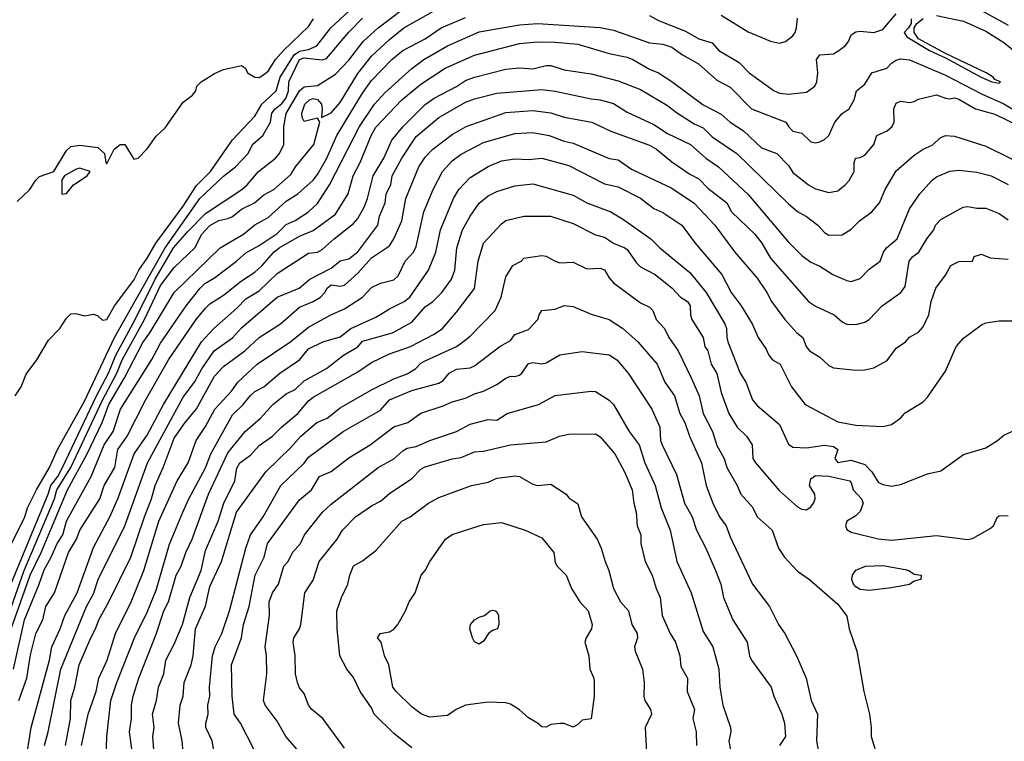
# Model space of a CAD drawing. Header units: metres. Extents: x -46681 to -43747, y -240911 to -237677.
# Tile 277 of 656: x -45220 to -45111, y -239815 to -239735. Entities that reach past the tile are written whole.
import ezdxf

# ---------------------------------------------------------------- set-up
doc = ezdxf.new("R2010")
doc.units = ezdxf.units.M
doc.layers.add('CONTOUR_INDEX', color=1, linetype='Continuous')
doc.layers.add('CONTOUR_INTER', color=3, linetype='Continuous')

msp = doc.modelspace()

# ---------------------------------------------------------------- linework, layer by layer
at = {"layer": 'CONTOUR_INDEX'}
for points, elevation in [([(-45150.1, -239734.12), (-45149.1, -239734.68), (-45146.1, -239735.86), (-45144.6, -239736.74), (-45143.1, -239737.16), (-45142.36, -239738.02), (-45140.1, -239739.36), (-45138.99, -239740.52), (-45136.2, -239742.52), (-45135.6, -239742.8), (-45134.6, -239742.9), (-45132.6, -239742.67), (-45131.67, -239742.02), (-45131.45, -239741.52), (-45131.34, -239740.52), (-45131.46, -239739.02), (-45131.1, -239738.53), (-45129.6, -239738.42), (-45129.1, -239738.11), (-45128.28, -239737.52), (-45127.91, -239737.02), (-45127.6, -239736.29), (-45127.1, -239735.96), (-45126.6, -239735.89), (-45125.1, -239736.04), (-45124.1, -239735.71), (-45122.6, -239733.94)], 75), ([(-45118.1, -239734.14), (-45115.1, -239734.78), (-45112.6, -239735.86), (-45110.6, -239737.14), (-45108.24, -239739.02)], 75), ([(-45221.46, -239803.02), (-45219.15, -239796.52), (-45217.92, -239794.02), (-45215, -239787.02), (-45212.79, -239783.02), (-45211.13, -239779.52), (-45210.38, -239777.52), (-45208.62, -239774.52), (-45206.6, -239770.59), (-45205.79, -239769.52), (-45203.1, -239765.02), (-45197.95, -239760.02), (-45195.36, -239758.52), (-45194.1, -239757.48), (-45192.6, -239756.64), (-45190.6, -239754.83), (-45189.3, -239754.02), (-45187.6, -239752.5), (-45187.1, -239751.87), (-45186.1, -239750.1), (-45184.97, -239747.52), (-45182.1, -239742.79), (-45181.1, -239741.39), (-45178.81, -239739.02), (-45177.59, -239738.02), (-45175.1, -239736.73), (-45173.32, -239735.52), (-45170.6, -239734.34)], 75), ([(-45220.6, -239754.88), (-45219.18, -239753.52), (-45218.54, -239752.52), (-45218.1, -239752.08), (-45216.49, -239751.52), (-45215.1, -239749.2), (-45214.6, -239748.74), (-45213.6, -239748.6), (-45211.6, -239748.84), (-45210.85, -239749.52), (-45210.72, -239750.52), (-45210.6, -239750.68), (-45209.79, -239749.02), (-45209.1, -239748.5), (-45208.58, -239748.52), (-45207.6, -239750.15), (-45207.1, -239750.02), (-45206.1, -239748.98), (-45205.1, -239747.6), (-45204.1, -239746.65), (-45202.1, -239743.81), (-45201.03, -239743.02), (-45200.66, -239742.52), (-45200.56, -239742.02), (-45200.1, -239741.54), (-45198.6, -239740.6), (-45197.6, -239740.15), (-45195.6, -239739.69), (-45195.13, -239740.02), (-45194.93, -239740.52), (-45194.1, -239741), (-45193.6, -239741.03), (-45193.1, -239740.7), (-45192.6, -239740.33), (-45191.78, -239739.02), (-45190.91, -239738.02), (-45188.1, -239735.36), (-45187.54, -239734.52)], 70), ([(-45120.93, -239734.52), (-45120.94, -239735.02), (-45121.22, -239735.52), (-45121.71, -239736.02), (-45121.42, -239736.52), (-45118.89, -239738.02), (-45117.1, -239738.84), (-45113.11, -239741.02), (-45111.94, -239741.52), (-45111.1, -239741.68), (-45110.98, -239741.52), (-45111.6, -239741.28), (-45111.78, -239741.02), (-45112.57, -239740.52), (-45117.1, -239738.35), (-45120.1, -239736.75), (-45120.59, -239736.02), (-45120.59, -239735.52), (-45120.31, -239735.02), (-45119.6, -239734.47)], 75), ([(-45215.2, -239815.52), (-45214.65, -239812.52), (-45214.61, -239810.52), (-45214.16, -239809.02), (-45213.68, -239806.52), (-45212.4, -239803.52), (-45211.85, -239802.52), (-45211.5, -239801.52), (-45210.36, -239799.52), (-45207.92, -239794.52), (-45206.41, -239790.02), (-45205.61, -239788.02), (-45205.21, -239786.52), (-45204.31, -239784.52), (-45203.1, -239781.27), (-45201.87, -239779.52), (-45200.6, -239777.98), (-45198.6, -239774.33), (-45197.6, -239773.26), (-45195.22, -239771.52), (-45193.6, -239770.03), (-45191.23, -239768.52), (-45189.1, -239766.66), (-45187.6, -239766.02), (-45186.78, -239765.52), (-45186.3, -239765.02), (-45186.05, -239764.52), (-45185.6, -239764.16), (-45184.6, -239764.32), (-45184.1, -239764.2), (-45182.6, -239762.85), (-45181.1, -239761.15), (-45179.1, -239759.81), (-45178.6, -239759.03), (-45177.72, -239757.02), (-45177.25, -239754.52), (-45175.82, -239751.02), (-45175.1, -239749.91), (-45174.24, -239749.02), (-45172.1, -239747.39), (-45170.53, -239746.52), (-45166.1, -239744.96), (-45163.1, -239744.71), (-45161.1, -239744.99), (-45159.6, -239745.48), (-45156.53, -239746.02), (-45154.42, -239747.02), (-45150.1, -239748.57), (-45149.33, -239749.02), (-45147.6, -239750.46), (-45145.6, -239751.83), (-45144.6, -239752.36), (-45143.6, -239753.38), (-45141.46, -239755.02), (-45140.96, -239756.02), (-45138.35, -239758.52), (-45137.58, -239759.52), (-45136.6, -239761.18), (-45132.37, -239766.02), (-45131.6, -239766.53), (-45129.52, -239767.52), (-45128.6, -239768.29), (-45128.1, -239768.53), (-45127.1, -239768.59), (-45126.1, -239768.32), (-45125.6, -239768.01), (-45124.14, -239766.52), (-45122.09, -239765.02), (-45121.6, -239764.34), (-45121.15, -239761.52), (-45120.74, -239761.02), (-45120.08, -239760.52), (-45119.19, -239759.02), (-45118.38, -239758.02), (-45118.2, -239757.52), (-45117.6, -239756.87), (-45115.14, -239755.52), (-45114.6, -239755.42), (-45113.6, -239755.62), (-45112.6, -239755.6), (-45111.1, -239756.22), (-45110.1, -239756.91)], 80), ([(-45214.1, -239751.3), (-45215.31, -239752.02), (-45215.6, -239752.45), (-45215.6, -239754.04), (-45215.1, -239753.98), (-45214.3, -239753.02), (-45212.81, -239752.02), (-45212.44, -239751.52), (-45213.6, -239751.17), (-45214.1, -239751.3)], 70), ([(-45201.96, -239817.52), (-45202.21, -239815.02), (-45202.62, -239813.02), (-45202.44, -239811.02), (-45202.09, -239810.02), (-45201.96, -239808.52), (-45201.18, -239806.52), (-45200.96, -239805.52), (-45200.73, -239802.52), (-45199.6, -239800), (-45199.1, -239797.78), (-45197.8, -239795.02), (-45196.14, -239789.52), (-45192.89, -239785.02), (-45190.1, -239782.3), (-45188.96, -239781.02), (-45187.18, -239779.52), (-45186.03, -239779.02), (-45184.6, -239777.88), (-45181.1, -239775.86), (-45178.6, -239774.66), (-45177.1, -239774.09), (-45176.17, -239773.52), (-45175.6, -239772.91), (-45175.1, -239772.62), (-45171.61, -239771.02), (-45171.1, -239770.66), (-45170.1, -239769.87), (-45167.29, -239767.02), (-45166.65, -239765.52), (-45166.1, -239763.28), (-45165.32, -239762.02), (-45164.42, -239761.52), (-45164.1, -239761.2), (-45162.1, -239760.9), (-45161.6, -239760.95), (-45160.6, -239761.54), (-45160.1, -239761.71), (-45158.6, -239761.64), (-45157.1, -239762.39), (-45155.6, -239762.29), (-45155.1, -239762.48), (-45154.6, -239763.38), (-45154.1, -239763.95), (-45151.1, -239766.16), (-45150.1, -239766.65), (-45149.73, -239767.02), (-45149.36, -239768.02), (-45148.43, -239769.02), (-45147.95, -239770.02), (-45146.9, -239771.52), (-45145.44, -239774.52), (-45144.56, -239776.52), (-45144.12, -239778.52), (-45143.07, -239780.52), (-45142.6, -239782.06), (-45141.78, -239783.52), (-45141.48, -239784.52), (-45140.31, -239786.52), (-45139.92, -239787.52), (-45138.6, -239788.94), (-45138.1, -239790.02), (-45136.43, -239791.52), (-45135.73, -239793.52), (-45135.04, -239794.52), (-45133.6, -239796.07), (-45132.26, -239797.02), (-45129.1, -239799.76), (-45128.1, -239801.09), (-45127.83, -239802.52), (-45126.97, -239805.02), (-45126.19, -239809.52), (-45125.58, -239812.02), (-45125.37, -239813.52), (-45125.38, -239814.52), (-45124.6, -239817.04)], 85), ([(-45176.6, -239815.8), (-45178.6, -239814.2), (-45180.78, -239812.02), (-45181.1, -239811.34), (-45182.36, -239809.52), (-45183.1, -239807.94), (-45183.85, -239807.02), (-45184.61, -239805.52), (-45184.91, -239802.52), (-45184.96, -239800.52), (-45184.45, -239799.02), (-45183.72, -239797.52), (-45183.51, -239796.52), (-45183.1, -239795.48), (-45182.1, -239794.94), (-45180.6, -239793.79), (-45177.72, -239790.52), (-45176.77, -239790.02), (-45174.74, -239788.52), (-45173.6, -239787.89), (-45169.93, -239786.52), (-45168.1, -239786.16), (-45167.1, -239785.71), (-45165.61, -239785.52)], 90), ([(-45165.61, -239785.52), (-45165.1, -239785.45), (-45164.6, -239785.54), (-45163.1, -239786.39), (-45162.6, -239786.52), (-45161.1, -239786.4), (-45159.4, -239787.52), (-45159.1, -239787.9), (-45158.1, -239788.57), (-45157.66, -239790.02), (-45155.95, -239792.52), (-45155.47, -239793.52), (-45155.05, -239795.02), (-45154.62, -239796.02), (-45154.12, -239798.02), (-45153.34, -239799.52), (-45152.43, -239800.52), (-45152.08, -239802.02), (-45151.49, -239803.02), (-45151.42, -239803.52), (-45151.77, -239804.52), (-45151.7, -239805.02), (-45150.89, -239807.02), (-45150.68, -239808.52), (-45150.73, -239810.02), (-45150.62, -239810.52), (-45149.97, -239811.52), (-45149.87, -239812.02), (-45150.59, -239813.52), (-45150.4, -239817.02)], 90), ([(-45126, -239795.52), (-45124.1, -239795.47), (-45121.6, -239795.9), (-45121.17, -239796.02), (-45120.6, -239796.41), (-45119.8, -239796.52), (-45119.86, -239797.02), (-45120.6, -239797.22), (-45121.1, -239797.58), (-45123.1, -239797.96), (-45125.6, -239798.24), (-45126.6, -239798.12), (-45127.1, -239797.83), (-45127.36, -239797.52), (-45127.54, -239797.02), (-45127.47, -239796.52), (-45127.1, -239795.99), (-45126, -239795.52)], 85)]:
    msp.add_lwpolyline(points, dxfattribs=dict(at, elevation=elevation))
at = {"layer": 'CONTOUR_INTER'}
for points, elevation in [([(-45117.6, -239731.04), (-45110.1, -239735.2)], 74), ([(-45220.82, -239776.52), (-45220.15, -239775.52), (-45219.6, -239774.11), (-45218.42, -239772.52), (-45217.1, -239770.33), (-45215.85, -239769.02), (-45215.1, -239767.89), (-45214.6, -239767.41), (-45214.1, -239767.34), (-45213.1, -239767.61), (-45212.1, -239767.45), (-45211.6, -239767.6), (-45211.1, -239768.09), (-45210.6, -239768.01), (-45209.75, -239766.52), (-45207.6, -239763.64), (-45207.04, -239762.52), (-45206.1, -239761.19), (-45205.13, -239759.52), (-45202.1, -239755.39), (-45200.6, -239753.1), (-45199.05, -239751.52), (-45196.6, -239747.99), (-45194.1, -239745.34), (-45193.33, -239744.02), (-45191.72, -239742.52), (-45191.27, -239741.02), (-45189.72, -239738.52), (-45189.1, -239738.1), (-45188.1, -239737.92), (-45187.18, -239737.52), (-45185.62, -239735.52), (-45182.1, -239732.18)], 71), ([(-45223.02, -239805.02), (-45219.81, -239796.02), (-45216.43, -239788.02), (-45216.19, -239787.02), (-45214.62, -239784.52), (-45211.1, -239777.02), (-45209.49, -239774.02), (-45208.88, -239772.52), (-45206.39, -239768.02), (-45204.6, -239764.25), (-45203.1, -239762.23), (-45200.78, -239760.02), (-45200.02, -239758.52), (-45199.1, -239757.56), (-45198.1, -239756.99), (-45197.1, -239756.78), (-45196.6, -239756.54), (-45195.6, -239755.74), (-45194.14, -239755.02), (-45193.1, -239754.14), (-45191.99, -239753.52), (-45190.1, -239751.86), (-45189.58, -239751.02), (-45187.53, -239748.52), (-45186.85, -239746.02), (-45187.1, -239745.56), (-45188.6, -239745.94), (-45188.81, -239745.52), (-45188.86, -239745.02), (-45188.53, -239744.02), (-45188.02, -239743.52), (-45187.6, -239743.39), (-45187.1, -239743.49), (-45186.67, -239744.02), (-45186.58, -239744.52), (-45186.68, -239745.52), (-45185.6, -239745), (-45184.6, -239743.83), (-45182.6, -239740.61), (-45181.1, -239738.67), (-45179.1, -239736.79), (-45177.49, -239735.52), (-45173.6, -239733.31)], 74), ([(-45221.48, -239798.02), (-45217.15, -239787.52), (-45216.84, -239786.52), (-45216.08, -239785.52), (-45215.54, -239784.52), (-45211.74, -239776.52), (-45210.43, -239774.02), (-45209.58, -239772.02), (-45207.43, -239768.02), (-45205.21, -239763.52), (-45203.15, -239760.02), (-45201.6, -239758.24), (-45199.6, -239756.21), (-45195.55, -239753.52), (-45194.95, -239753.02), (-45193.69, -239751.52), (-45191.8, -239750.02), (-45191.35, -239749.52), (-45190.87, -239748.52), (-45190.85, -239746.52), (-45190.6, -239745.06), (-45189.1, -239742.53), (-45188.6, -239742.09), (-45187.1, -239741.95), (-45185.1, -239740.67), (-45183.6, -239739.11), (-45182.02, -239737.02), (-45180.36, -239735.52), (-45177.6, -239733.41)], 73), ([(-45142.1, -239734.08), (-45139.1, -239735.94), (-45136.6, -239737.01), (-45135.6, -239737.23), (-45134.93, -239737.02), (-45134.1, -239736.4), (-45133.84, -239736.02), (-45133.7, -239735.52), (-45133.6, -239734.41)], 74), ([(-45221.6, -239793.78), (-45219.74, -239790.02), (-45219.43, -239789.02), (-45218.45, -239787.02), (-45217, -239784.52), (-45216.1, -239782.52), (-45213.1, -239777.12), (-45209.75, -239770.02), (-45204.08, -239760.02), (-45200.24, -239754.52), (-45197.6, -239752.06), (-45196.24, -239751.02), (-45194.86, -239749.52), (-45194.37, -239748.52), (-45193.2, -239747.52), (-45192.35, -239746.02), (-45192.19, -239745.02), (-45191.84, -239744.52), (-45191.1, -239743.96), (-45190.6, -239743.3), (-45190.35, -239742.52), (-45190.29, -239741.52), (-45189.1, -239739.04), (-45188.6, -239738.84), (-45186.6, -239739.07), (-45186.1, -239738.92), (-45183.6, -239736), (-45182.1, -239734.44)], 72), ([(-45221, -239807.02), (-45219.78, -239801.52), (-45218.13, -239797.52), (-45217.6, -239795.93), (-45216.79, -239794.52), (-45216.15, -239793.02), (-45215.49, -239792.02), (-45215.08, -239790.52), (-45214.84, -239790.02), (-45212.34, -239785.52), (-45210.91, -239782.02), (-45209.9, -239780.52), (-45209.07, -239778.02), (-45205.6, -239772.47), (-45204.6, -239770.66), (-45201.76, -239766.52), (-45200.21, -239764.52), (-45199.67, -239764.02), (-45198.6, -239763.37), (-45196.14, -239761.52), (-45195.1, -239760.58), (-45193.6, -239759.79), (-45191.6, -239758.42), (-45190.6, -239757.42), (-45189.6, -239756.97), (-45188.1, -239756.02), (-45187.1, -239755.11), (-45185.76, -239753.02), (-45182.43, -239746.52), (-45180.74, -239744.02), (-45179.6, -239742.76), (-45176.6, -239740.05), (-45175.25, -239739.02), (-45172.6, -239737.52), (-45169.1, -239735.94), (-45164.6, -239735.18), (-45162.6, -239735.03), (-45155.6, -239735.48), (-45154.1, -239735.76), (-45150.1, -239737.17), (-45148.6, -239737.32), (-45147.6, -239737.66), (-45146.43, -239738.52), (-45144.63, -239739.52), (-45142.6, -239741.34), (-45141.1, -239742.13), (-45138.72, -239744.52), (-45134.9, -239746.02), (-45134.61, -239746.52), (-45134.11, -239747.02), (-45133.1, -239747.24), (-45132.1, -239748.22), (-45131.6, -239748.31), (-45131.1, -239748.2), (-45130.6, -239747.97), (-45130.1, -239747.52), (-45129.42, -239746.02), (-45128.6, -239745.07), (-45127.84, -239744.52), (-45127.27, -239743.52), (-45127, -239742.52), (-45126.1, -239741.78), (-45125.32, -239740.52), (-45123.65, -239740.02), (-45123.1, -239739.43), (-45122.6, -239739.1), (-45122.1, -239738.98), (-45121.1, -239739.09), (-45117.1, -239740.77), (-45113.1, -239742.85), (-45110.6, -239743.99), (-45109.1, -239744.89)], 76), ([(-45220.41, -239810.52), (-45219.52, -239808.02), (-45219.1, -239805.43), (-45218.52, -239803.02), (-45217.74, -239801.52), (-45217.41, -239800.02), (-45216.45, -239798.52), (-45214.87, -239794.02), (-45213.98, -239792.52), (-45213.6, -239791.51), (-45211.38, -239788.02), (-45210.88, -239786.52), (-45209.72, -239784.52), (-45209.39, -239782.52), (-45208.34, -239781.02), (-45206.3, -239777.02), (-45203.73, -239772.52), (-45200.65, -239768.02), (-45199.6, -239766.77), (-45199.1, -239766.27), (-45197.6, -239765.33), (-45195.6, -239763.71), (-45194.1, -239762.75), (-45193.28, -239762.02), (-45191.99, -239760.52), (-45191.38, -239760.02), (-45189.1, -239758.72), (-45187.6, -239758.1), (-45185.1, -239756.28), (-45183.71, -239754.02), (-45183.12, -239752.02), (-45182.35, -239750.52), (-45181.1, -239747.44), (-45180.6, -239746.58), (-45177.7, -239743.52), (-45175.6, -239741.77), (-45172.86, -239740.02), (-45169.6, -239738.55), (-45164.6, -239737.26), (-45162.6, -239737.08), (-45160.6, -239737.11), (-45158.1, -239737.32), (-45154.6, -239738.38), (-45152.6, -239738.79), (-45151.94, -239739.02), (-45150.1, -239740.13), (-45149.1, -239740.52), (-45147.6, -239741.49), (-45144.1, -239744.1), (-45142.1, -239745.14), (-45141.1, -239746.04), (-45139.6, -239746.99), (-45137.6, -239748.9), (-45135.9, -239749.52), (-45134.6, -239750.85), (-45134.1, -239751.65), (-45132.38, -239753.02), (-45131.6, -239753.44), (-45130.1, -239753.85), (-45129.1, -239753.67), (-45128.28, -239753.02), (-45127.82, -239752.52), (-45127.26, -239751.52), (-45127.28, -239750.52), (-45127.13, -239750.02), (-45126.6, -239749.96), (-45126.1, -239749.72), (-45125.08, -239748.52), (-45124.74, -239747.52), (-45123.6, -239747), (-45123.04, -239746.52), (-45122.81, -239746.02), (-45122.87, -239744.52), (-45122.6, -239743.91), (-45122.1, -239743.67), (-45121.1, -239743.82), (-45120.6, -239743.71), (-45120.1, -239743.47), (-45118.1, -239742.98), (-45117.1, -239743.35), (-45116.6, -239743.42), (-45116.1, -239743.32), (-45115.6, -239743.45), (-45113.74, -239744.52), (-45111.6, -239745.15), (-45108.76, -239746.52)], 77), ([(-45219.74, -239818.02), (-45219.04, -239813.52), (-45216.98, -239806.02), (-45216.73, -239804.52), (-45215.81, -239802.52), (-45215.27, -239801.02), (-45213.9, -239798.52), (-45212.1, -239793.46), (-45210.28, -239790.02), (-45209.38, -239788.02), (-45207.55, -239783.02), (-45206.1, -239780.93), (-45204.28, -239777.52), (-45200.05, -239770.52), (-45198.68, -239769.02), (-45196.1, -239766.76), (-45195.1, -239765.72), (-45193.6, -239764.83), (-45191.6, -239762.89), (-45188.1, -239760.62), (-45187.1, -239760.52), (-45186.6, -239760.23), (-45185.26, -239759.02), (-45183.1, -239757.34), (-45182.6, -239756.76), (-45181.92, -239755.52), (-45181.53, -239754.52), (-45180.92, -239752.02), (-45179.71, -239750.02), (-45178.83, -239748.02), (-45177.6, -239746.55), (-45175.1, -239744.07), (-45174.1, -239743.35), (-45171.6, -239742.05), (-45170.6, -239741.38), (-45169.6, -239741), (-45166.1, -239740.12), (-45164.6, -239739.95), (-45163.1, -239740.06), (-45161.6, -239739.71), (-45161.1, -239739.72), (-45159.6, -239740.18), (-45156.6, -239740.62), (-45153.6, -239741.43), (-45151.1, -239742.4), (-45148.1, -239744.18), (-45147.1, -239744.96), (-45145.1, -239746.21), (-45144.1, -239746.66), (-45143.1, -239747.65), (-45140.37, -239749.52), (-45134.6, -239755.13), (-45133.6, -239755.97), (-45132.6, -239756.54), (-45131.32, -239757.52), (-45130.6, -239758.34), (-45130.1, -239758.61), (-45128.6, -239758.59), (-45127.6, -239757.95), (-45126.68, -239757.02), (-45125.31, -239756.02), (-45124.47, -239755.02), (-45123.84, -239753.52), (-45122.6, -239751.45), (-45120.6, -239749.69), (-45119.6, -239749.03), (-45118.6, -239748.57), (-45117.6, -239747.73), (-45117.1, -239747.51), (-45116.1, -239747.6), (-45112.6, -239748.71), (-45104.6, -239752.65)], 78), ([(-45217.56, -239815.52), (-45217.15, -239814.02), (-45215.74, -239807.02), (-45212.87, -239800.02), (-45212.1, -239798.63), (-45211.57, -239797.02), (-45208.6, -239791.02), (-45206.06, -239784.02), (-45202.1, -239776.67), (-45200.84, -239775.02), (-45200.02, -239773.52), (-45198.65, -239771.52), (-45196.6, -239770.06), (-45195.6, -239768.96), (-45191.6, -239765.52), (-45189.15, -239764.52), (-45187.97, -239763.52), (-45185.6, -239762.3), (-45184.6, -239761.49), (-45183.6, -239761.25), (-45182.6, -239760.48), (-45180.4, -239757.52), (-45180.2, -239756.52), (-45179.58, -239755.02), (-45179.45, -239754.02), (-45178.95, -239753.02), (-45178.78, -239752.02), (-45177.71, -239750.02), (-45176.1, -239747.61), (-45173.59, -239745.52), (-45170.6, -239743.79), (-45169.6, -239743.43), (-45167.1, -239742.78), (-45162.1, -239742.38), (-45160.6, -239742.56), (-45156.6, -239743.44), (-45155.6, -239743.52), (-45154.1, -239743.94), (-45152.6, -239744.9), (-45149.6, -239746.29), (-45148.1, -239747.27), (-45145.52, -239748.52), (-45143.83, -239750.02), (-45142.41, -239751.02), (-45139.1, -239754.09), (-45134.6, -239759.39), (-45133.1, -239760.89), (-45132.1, -239761.63), (-45131.1, -239762.09), (-45129.65, -239763.02), (-45128.1, -239763.69), (-45127.6, -239763.78), (-45126.6, -239763.46), (-45125.6, -239762.41), (-45124.38, -239761.52), (-45124.01, -239760.52), (-45123.66, -239760.02), (-45122.49, -239759.02), (-45121.1, -239755.69), (-45119.94, -239754.02), (-45118.6, -239752.5), (-45118.1, -239752.13), (-45116.6, -239751.48), (-45115.6, -239751.36), (-45113.6, -239751.59), (-45112, -239752.02), (-45110.1, -239752.96)], 79), ([(-45213.41, -239815.52), (-45212.68, -239812.02), (-45211.79, -239809.52), (-45211.49, -239808.02), (-45210.55, -239806.02), (-45209.64, -239803.02), (-45207.9, -239799.52), (-45206.48, -239796.02), (-45204.8, -239790.52), (-45202.77, -239786.02), (-45201.53, -239784.02), (-45200.65, -239781.52), (-45199.6, -239779.97), (-45198.57, -239778.02), (-45196.71, -239776.02), (-45196.01, -239775.02), (-45193.84, -239773.02), (-45190.1, -239770.49), (-45188.1, -239768.89), (-45185.63, -239767.52), (-45184.1, -239766.82), (-45182.11, -239765.52), (-45181.1, -239764.47), (-45180.1, -239763.96), (-45178.6, -239763.62), (-45178.1, -239763.14), (-45177.33, -239761.52), (-45176.42, -239760.52), (-45176.1, -239759.89), (-45175.24, -239756.02), (-45174.23, -239753.52), (-45173.19, -239751.52), (-45172.1, -239750.32), (-45171.1, -239749.6), (-45168.6, -239748.28), (-45165.1, -239747.27), (-45163.1, -239747.17), (-45161.28, -239747.52), (-45159.6, -239748.15), (-45158.6, -239748.37), (-45154.6, -239750.07), (-45153.6, -239750.23), (-45152.1, -239751.26), (-45147.6, -239753.39), (-45145.1, -239755.04), (-45142.82, -239757.52), (-45140.6, -239760.51), (-45138.1, -239763.42), (-45137.02, -239765.02), (-45136.5, -239766.02), (-45135.02, -239768.02), (-45133.67, -239769.52), (-45133, -239770.02), (-45132.63, -239771.02), (-45132.27, -239771.52), (-45131.1, -239772.22), (-45130.1, -239773.17), (-45129.6, -239773.41), (-45127.1, -239773.66), (-45126.1, -239773.65), (-45125.1, -239773.43), (-45123.6, -239772.6), (-45122.6, -239771.23), (-45121.56, -239770.52), (-45121.1, -239769.99), (-45120.1, -239769.44), (-45119.6, -239768.85), (-45118.94, -239767.52), (-45118.7, -239766.02), (-45118.19, -239764.52), (-45117.1, -239763.08), (-45116.49, -239762.02), (-45115.6, -239761.56), (-45114.1, -239761.52), (-45113.91, -239761.02), (-45113.1, -239760.74), (-45112.1, -239761.15), (-45110.1, -239761.29)], 81), ([(-45210.67, -239817.02), (-45210.6, -239814.52), (-45210.14, -239810.52), (-45209.49, -239808.52), (-45207.53, -239803.52), (-45206.1, -239800.66), (-45205.1, -239798.2), (-45203.6, -239793.09), (-45202.14, -239789.52), (-45201.47, -239788.02), (-45199.6, -239784.55), (-45198.99, -239783.02), (-45196.6, -239778.64), (-45195.39, -239777.52), (-45194.6, -239776.5), (-45194.1, -239776.06), (-45193.08, -239775.52), (-45191.32, -239774.02), (-45189.13, -239772.52), (-45188.1, -239771.3), (-45186.5, -239770.52), (-45184.6, -239769.97), (-45183.4, -239769.02), (-45180.6, -239767.75), (-45179.1, -239766.82), (-45177.45, -239766.02), (-45176.83, -239765.52), (-45174.72, -239762.52), (-45173.91, -239760.52), (-45173.39, -239758.02), (-45171.95, -239754.52), (-45171.34, -239753.52), (-45170.1, -239752.21), (-45168.1, -239750.95), (-45166.6, -239750.35), (-45165.1, -239750.13), (-45163.6, -239750.2), (-45162.1, -239750.03), (-45159.1, -239750.85), (-45155.1, -239752.9), (-45153.6, -239753.24), (-45151.1, -239754.5), (-45149.6, -239755.65), (-45148.6, -239756.1), (-45146.51, -239757.52), (-45145.01, -239759.52), (-45142.04, -239763.02), (-45140.99, -239765.02), (-45139.87, -239766.52), (-45138.65, -239768.52), (-45138, -239770.02), (-45137.1, -239771.33), (-45136.79, -239772.02), (-45136.39, -239772.52), (-45135.54, -239773.02), (-45134.25, -239775.52), (-45132.74, -239777.52), (-45129.1, -239779.42), (-45127.1, -239779.82), (-45124.1, -239779.97), (-45123.1, -239779.72), (-45122.1, -239779.02), (-45121.6, -239778.45), (-45119.6, -239777.19), (-45119.1, -239776.7), (-45117.1, -239773.79), (-45115.9, -239771.02), (-45115.1, -239770.12), (-45113.1, -239768.62), (-45112.6, -239768.39), (-45111.1, -239768.16), (-45108.6, -239768.16)], 82), ([(-45207.66, -239817.02), (-45208.06, -239814.02), (-45207.85, -239812.52), (-45207.84, -239811.02), (-45207.65, -239810.02), (-45207.04, -239808.02), (-45205.1, -239803.11), (-45204.25, -239800.52), (-45203.73, -239799.52), (-45202.87, -239796.52), (-45202.33, -239795.52), (-45201.8, -239794.02), (-45201.1, -239792.52), (-45199.27, -239787.52), (-45197.1, -239782.88), (-45195.18, -239780.52), (-45193.48, -239779.02), (-45192.1, -239777.51), (-45190.6, -239776.3), (-45189.6, -239775.82), (-45188.6, -239774.85), (-45186.1, -239773.49), (-45184.21, -239772.02), (-45182.6, -239771.07), (-45182.1, -239770.45), (-45178.74, -239769.52), (-45176.6, -239768.31), (-45175.1, -239766.62), (-45174.26, -239766.02), (-45173.25, -239765.02), (-45172.18, -239763.52), (-45171.8, -239762.52), (-45171.57, -239760.02), (-45170.94, -239758.02), (-45170.1, -239756.51), (-45169.1, -239755.06), (-45168.1, -239754.22), (-45167.1, -239753.74), (-45165.1, -239753.14), (-45163.1, -239752.91), (-45158.6, -239754.17), (-45157.1, -239755.01), (-45154.39, -239756.02), (-45153.1, -239756.79), (-45149.96, -239759.02), (-45148.95, -239760.02), (-45145.6, -239762.78), (-45143.79, -239765.02), (-45141.71, -239768.52), (-45141.5, -239769.02), (-45141.49, -239770.02), (-45141.35, -239770.52), (-45139.99, -239774.02), (-45139.36, -239775.02), (-45138.6, -239776.97), (-45138.1, -239777.61), (-45135.6, -239779.75), (-45134.6, -239781.92), (-45134.1, -239782.27), (-45132.6, -239782.35), (-45130.6, -239782.05), (-45129.6, -239782.17), (-45129.09, -239782.52), (-45129.43, -239783.52), (-45129.1, -239783.96), (-45127.6, -239783.7), (-45126.1, -239784.21), (-45125.32, -239785.02), (-45124.6, -239786.16), (-45124.1, -239786.43), (-45123.1, -239786.62), (-45122.1, -239786.41), (-45119.1, -239785.23), (-45117.6, -239784.89), (-45115.1, -239783.07), (-45112.6, -239782.33), (-45111.3, -239781.52), (-45110.6, -239780.91), (-45108.65, -239780.02)], 83), ([(-45205.37, -239816.02), (-45205.48, -239814.52), (-45205.34, -239813.52), (-45205.52, -239812.02), (-45205.05, -239810.52), (-45204.83, -239809.02), (-45204.26, -239807.52), (-45204.02, -239806.02), (-45203.1, -239804.24), (-45202.18, -239802.02), (-45201.33, -239799.02), (-45200.09, -239796.02), (-45199.6, -239793.78), (-45198.2, -239790.52), (-45197.57, -239788.52), (-45196.33, -239786.02), (-45196.1, -239784.6), (-45195.78, -239784.02), (-45194.6, -239783.15), (-45193.6, -239782.06), (-45192.12, -239781.02), (-45191.13, -239780.02), (-45189.31, -239778.52), (-45188.1, -239777.1), (-45187.6, -239776.69), (-45182.6, -239773.85), (-45181.1, -239772.83), (-45179.1, -239771.85), (-45176.75, -239771.02), (-45174.1, -239769.68), (-45173.17, -239769.02), (-45171.6, -239767.22), (-45169.6, -239764.56), (-45169.21, -239761.52), (-45168.61, -239759.52), (-45166.6, -239757.36), (-45166.1, -239756.97), (-45164.1, -239756.49), (-45161.12, -239756.52), (-45158.6, -239757.31), (-45156.1, -239758.59), (-45155.1, -239758.85), (-45154.1, -239759.53), (-45152.85, -239760.02), (-45152.6, -239760.22), (-45151.6, -239761.68), (-45151.1, -239762.15), (-45149.47, -239763.02), (-45147.56, -239764.52), (-45146.63, -239765.52), (-45145.86, -239766.02), (-45145.56, -239766.52), (-45145.53, -239767.52), (-45145.37, -239768.02), (-45144.12, -239770.02), (-45143.93, -239771.02), (-45143.58, -239771.52), (-45143.21, -239773.02), (-45142.6, -239774.05), (-45142.1, -239776.16), (-45141.24, -239778.52), (-45140.32, -239780.02), (-45139.29, -239781.02), (-45138.65, -239782.02), (-45138.58, -239783.52), (-45138.28, -239784.02), (-45135.6, -239787.12), (-45133.6, -239788.9), (-45133.1, -239789.18), (-45132.6, -239789.26), (-45132.1, -239788.92), (-45131.8, -239788.52), (-45131.62, -239788.02), (-45131.66, -239787.52), (-45132.24, -239786.52), (-45132.1, -239785.81), (-45131.6, -239785.42), (-45130.1, -239785.5), (-45127.77, -239786.02), (-45127.6, -239786.24), (-45127.39, -239787.02), (-45126.46, -239788.02), (-45126.28, -239788.52), (-45126.6, -239789.42), (-45127.1, -239789.92), (-45128.11, -239790.52), (-45128.23, -239791.02), (-45128.1, -239791.44), (-45127.6, -239791.75), (-45124.6, -239792.49), (-45123.1, -239792.65), (-45118.1, -239792.11), (-45114.6, -239792.57), (-45114.1, -239792.46), (-45112.1, -239791.34), (-45111.75, -239791.02), (-45111.28, -239790.02), (-45111.1, -239789.91), (-45110.1, -239789.87)], 84), ([(-45198.6, -239816.52), (-45198.87, -239815.02), (-45199.55, -239813.52), (-45199.55, -239813.02), (-45199.3, -239812.02), (-45199.32, -239811.02), (-45199.11, -239810.02), (-45199.15, -239809.02), (-45198.81, -239805.52), (-45198.52, -239804.52), (-45197.78, -239803.02), (-45196.92, -239800.52), (-45195.1, -239793.52), (-45194.57, -239792.02), (-45193.16, -239790.02), (-45191.19, -239786.52), (-45188.6, -239784.03), (-45188.1, -239783.37), (-45184.24, -239780.52), (-45180.1, -239778.12), (-45179.1, -239776.97), (-45176.6, -239775.95), (-45173.6, -239775.11), (-45173.1, -239774.81), (-45172.43, -239774.02), (-45171.6, -239773.56), (-45170.1, -239773.42), (-45169.6, -239773.21), (-45166.79, -239771.02), (-45165.6, -239770.37), (-45165.1, -239769.71), (-45163.6, -239769.13), (-45162.53, -239768.02), (-45162.41, -239767.52), (-45162.1, -239767.01), (-45160.6, -239766.87), (-45159.6, -239766.46), (-45158.6, -239766.58), (-45156.6, -239767.44), (-45154.58, -239768.02), (-45153.1, -239769), (-45151.41, -239770.52), (-45149.26, -239773.02), (-45148.39, -239775.02), (-45147.32, -239776.52), (-45146.71, -239778.52), (-45146.17, -239779.52), (-45145.65, -239781.02), (-45144.3, -239784.02), (-45143.78, -239786.52), (-45143.02, -239788.52), (-45142.31, -239790.02), (-45141.55, -239791.02), (-45141.1, -239792.26), (-45138.63, -239797.52), (-45136.73, -239800.02), (-45135.7, -239802.02), (-45134.99, -239803.02), (-45133.7, -239805.52), (-45132.62, -239808.02), (-45132.09, -239810.52), (-45131.35, -239812.02), (-45131.49, -239815.02), (-45131.1, -239817.12)], 86), ([(-45194.17, -239816.02), (-45195.71, -239813.02), (-45196.4, -239812.02), (-45196.63, -239810.02), (-45196.7, -239806.52), (-45195.58, -239803.52), (-45195.35, -239802.02), (-45194.74, -239800.02), (-45194.07, -239796.52), (-45193.07, -239794.52), (-45192.67, -239793.02), (-45189.1, -239788.13), (-45187.78, -239787.02), (-45186.88, -239785.52), (-45185.6, -239784.96), (-45183.6, -239783.46), (-45181.24, -239782.02), (-45178.6, -239780), (-45177.04, -239779.52), (-45175.6, -239778.48), (-45173.1, -239777.67), (-45172.1, -239777.2), (-45170.6, -239776.81), (-45169.6, -239776.32), (-45168.6, -239776.02), (-45167.1, -239775.28), (-45166.1, -239774.55), (-45165.6, -239774.34), (-45165.1, -239774.37), (-45164.6, -239774.22), (-45164.33, -239774.02), (-45163.6, -239772.94), (-45163.1, -239772.82), (-45162.1, -239772.98), (-45161.6, -239772.86), (-45160.1, -239771.96), (-45157.6, -239771.59), (-45154.6, -239771.97), (-45153.75, -239772.52), (-45152.47, -239774.02), (-45149.85, -239778.02), (-45148.95, -239780.02), (-45148.86, -239781.52), (-45148.68, -239782.02), (-45147.1, -239785.31), (-45146.21, -239788.52), (-45145.33, -239790.02), (-45144.84, -239791.52), (-45143.81, -239793.52), (-45142.73, -239796.02), (-45142.14, -239797.52), (-45141.86, -239799.02), (-45140.79, -239801.52), (-45139.22, -239804.02), (-45138.95, -239805.52), (-45138.71, -239806.02), (-45136.55, -239809.02), (-45136.25, -239810.02), (-45135.35, -239812.02), (-45135.06, -239813.02), (-45134.95, -239814.52), (-45135.6, -239815.52)], 87), ([(-45188.88, -239816.52), (-45190.65, -239814.52), (-45191.6, -239812.83), (-45192.96, -239811.02), (-45193.12, -239810.52), (-45192.76, -239807.52), (-45192.79, -239805.52), (-45192.93, -239804.52), (-45192.45, -239801.02), (-45192.51, -239799.52), (-45192.13, -239798.52), (-45191.45, -239797.52), (-45190.85, -239795.52), (-45190.4, -239795.02), (-45189.91, -239794.02), (-45189, -239793.02), (-45188.55, -239792.02), (-45186.57, -239789.52), (-45185.6, -239788.63), (-45180.33, -239784.52), (-45178.6, -239783.57), (-45177.6, -239782.68), (-45177.1, -239782.37), (-45176.1, -239782.18), (-45174.6, -239781.52), (-45171.6, -239780.51), (-45170.1, -239779.69), (-45168.1, -239779.16), (-45167.1, -239779.26), (-45165.97, -239778.52), (-45162.48, -239777.52), (-45160.6, -239776.5), (-45156.6, -239776), (-45156.1, -239776.06), (-45154.6, -239777.01), (-45154.12, -239777.52), (-45152.37, -239780.52), (-45151.24, -239782.02), (-45150.61, -239784.02), (-45149.47, -239786.52), (-45148.78, -239789.02), (-45147.79, -239791.52), (-45147.06, -239795.02), (-45145.46, -239798.52), (-45144.1, -239802.81), (-45143.03, -239804.52), (-45142.35, -239807.02), (-45142.24, -239809.02), (-45141.91, -239811.02), (-45141.06, -239813.52), (-45141.03, -239814.02), (-45141.26, -239815.02), (-45140.98, -239816.52)], 88), ([(-45184.1, -239815.84), (-45186.53, -239812.52), (-45187.75, -239811.52), (-45188.11, -239811.02), (-45188.6, -239809.72), (-45189.1, -239809.08), (-45189.35, -239808.52), (-45189.55, -239807.52), (-45189.6, -239805.52), (-45189.81, -239804.02), (-45189.74, -239803.52), (-45189.13, -239802.52), (-45188.98, -239802.02), (-45188.52, -239798.52), (-45187.6, -239797.11), (-45186.94, -239795.02), (-45184.91, -239792.52), (-45184.33, -239791.52), (-45182.87, -239790.02), (-45181.1, -239788.81), (-45180.1, -239788.29), (-45179.1, -239787.42), (-45176.6, -239785.75), (-45175.6, -239784.7), (-45175.1, -239784.44), (-45172.1, -239783.58), (-45171.1, -239783.41), (-45169.6, -239782.8), (-45168.6, -239782.72), (-45165.61, -239782.02), (-45161.6, -239781.67), (-45160.13, -239781.02)], 89), ([(-45160.13, -239781.02), (-45159.1, -239780.8), (-45156.1, -239780.77), (-45155.6, -239781.1), (-45153.96, -239783.02), (-45152.88, -239785.02), (-45152.03, -239787.02), (-45151.86, -239788.52), (-45151.57, -239789.52), (-45151.47, -239791.02), (-45151.08, -239792.02), (-45151.06, -239793.02), (-45150.59, -239795.02), (-45149.79, -239796.52), (-45149.36, -239798.02), (-45148.92, -239799.02), (-45148.68, -239801.02), (-45147.81, -239803.02), (-45147.2, -239804.02), (-45146.7, -239805.52), (-45146.6, -239806.72), (-45145.85, -239808.02), (-45145.89, -239809.52), (-45145.09, -239811.52), (-45145.27, -239812.52), (-45144.9, -239814.02), (-45144.85, -239815.52)], 89), ([(-45169.09, -239791.02), (-45168.6, -239790.87), (-45166.6, -239790.66), (-45163.97, -239791.52), (-45162.1, -239792.36), (-45160.78, -239794.02), (-45160.6, -239795.13), (-45160.38, -239795.52), (-45159.37, -239796.52), (-45158.79, -239798.02), (-45157.87, -239799.52), (-45156.95, -239800.52), (-45156.5, -239802.02), (-45156.57, -239802.52), (-45157.16, -239803.52), (-45157.29, -239804.02), (-45156.85, -239805.52), (-45156.74, -239807.02), (-45156.31, -239808.02), (-45156.25, -239808.52), (-45156.28, -239810.02), (-45156.6, -239812.54), (-45157.6, -239812.71), (-45158.1, -239813.2), (-45158.6, -239813.47), (-45159.6, -239813.08), (-45160.1, -239813.06), (-45161.1, -239813.19), (-45161.6, -239813.5), (-45162.1, -239813.44), (-45162.58, -239813.02), (-45163.6, -239812.45), (-45164.6, -239811.54), (-45165.6, -239810.91), (-45166.1, -239810.78), (-45168.1, -239810.71), (-45170.6, -239811.03), (-45171.65, -239811.52), (-45172.6, -239812.19), (-45174.6, -239812.36), (-45175.51, -239812.02), (-45176.6, -239811.21), (-45178.34, -239809.52), (-45178.7, -239809.02), (-45179.16, -239806.52), (-45179.65, -239805.52), (-45180.03, -239804.02), (-45180.42, -239803.52), (-45180.14, -239803.02), (-45179.1, -239802.84), (-45178.6, -239802.55), (-45178.16, -239802.02), (-45177.3, -239800.52), (-45176.89, -239799.52), (-45176.21, -239798.52), (-45175.56, -239796.52), (-45175.1, -239796.02), (-45174.58, -239795.02), (-45172.83, -239792.52), (-45172.1, -239792.01), (-45169.09, -239791.02)], 91), ([(-45167.87, -239800.52), (-45167.6, -239800.42), (-45167.27, -239800.52), (-45167.1, -239800.63), (-45166.93, -239801.02), (-45166.9, -239802.02), (-45167.04, -239802.52), (-45167.6, -239802.69), (-45168.06, -239803.02), (-45168.6, -239803.88), (-45169.1, -239804.23), (-45169.6, -239803.95), (-45169.83, -239803.52), (-45170.12, -239802.52), (-45170.04, -239802.02), (-45169.6, -239801.53), (-45169.1, -239801.2), (-45168.5, -239801.02), (-45167.87, -239800.52)], 92)]:
    msp.add_lwpolyline(points, dxfattribs=dict(at, elevation=elevation))

doc.saveas('drawing.dxf')
